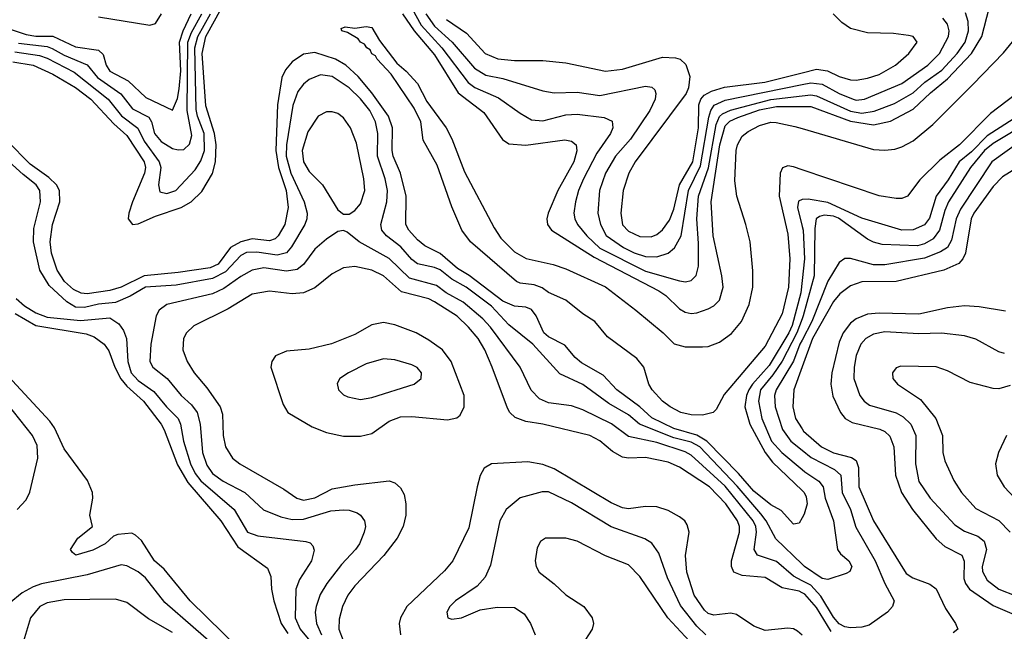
# Model space of a CAD drawing. Header units: inches. Extents: x 1308407 to 1441228, y 959628 to 1036311.
# Tile 581 of 656: x 1387254 to 1390710, y 1013443 to 1015589. Entities that reach past the tile are written whole.
import ezdxf

# ---------------------------------------------------------------- set-up
doc = ezdxf.new("R2010")
doc.units = ezdxf.units.IN
doc.header["$MEASUREMENT"] = 0
doc.layers.add('B3081', color=7, linetype='Continuous')
doc.layers.add('B3091', color=7, linetype='Continuous')

msp = doc.modelspace()

# ---------------------------------------------------------------- linework, layer by layer
at = {"layer": 'B3081', "color": 5}
for points, elevation in [([(1387230, 1015441.5), (1387301.3, 1015430), (1387370, 1015398.1), (1387450, 1015351.4), (1387503.6, 1015310), (1387584, 1015224), (1387630, 1015182.8), (1387691, 1015090), (1387695.2, 1015070), (1387691.7, 1015050), (1387649, 1014950), (1387637.2, 1014910), (1387634.5, 1014890), (1387650, 1014870.1), (1387670, 1014872.2), (1387730, 1014899.5), (1387819.9, 1014930), (1387856, 1014950), (1387893.4, 1014986.6), (1387930, 1015049.4), (1387940.8, 1015090), (1387943.4, 1015150), (1387936.9, 1015190), (1387906.9, 1015286.9), (1387893.8, 1015470), (1387906.9, 1015530), (1387962.4, 1015630)], 2620), ([(1388618.6, 1015650), (1388662.9, 1015570), (1388735.9, 1015490), (1388828.1, 1015368.1), (1388851.6, 1015351.6), (1388934.3, 1015314.3), (1389010, 1015260.5), (1389050, 1015237.9), (1389090, 1015234.5), (1389170, 1015254.8), (1389210, 1015257.8), (1389305.7, 1015245.7), (1389332.8, 1015232.8), (1389335.4, 1015210), (1389327.7, 1015190), (1389279.8, 1015120.2), (1389232.7, 1015030), (1389215.2, 1014990), (1389204.7, 1014950), (1389198.7, 1014910), (1389201.8, 1014890), (1389211.9, 1014870), (1389244.2, 1014830), (1389290, 1014787.7), (1389450, 1014706.5), (1389570, 1014672.4), (1389590.6, 1014669.4), (1389610, 1014673.4), (1389628.6, 1014691.4), (1389635.8, 1014724.2), (1389636.3, 1014803.7), (1389630, 1014890), (1389636.6, 1014970), (1389671.3, 1015068.7), (1389698.3, 1015221.7), (1389710, 1015249.1), (1389720.9, 1015259.1), (1389748, 1015272), (1389890, 1015308.5), (1390000, 1015322.2)], 2640), ([(1387216.4, 1015556.4), (1387276.9, 1015536.9), (1387310, 1015530.8), (1387370, 1015530.7), (1387450, 1015493.5), (1387530, 1015482.2), (1387546.8, 1015466.8), (1387556.7, 1015430), (1387570, 1015408.4), (1387634.9, 1015374.9), (1387696, 1015316), (1387790, 1015271.8), (1387807.8, 1015312.2), (1387813.8, 1015346.2), (1387819.1, 1015410), (1387814.8, 1015510), (1387827, 1015550), (1387855.3, 1015610)], 2680), ([(1387236.3, 1015476.3), (1387323.3, 1015463.3), (1387350, 1015454.3), (1387445.1, 1015405.1), (1387564.2, 1015310), (1387611.1, 1015251.1), (1387667.8, 1015207.8), (1387690, 1015162.3), (1387743.5, 1015090), (1387748.5, 1015070), (1387741, 1015010), (1387745.4, 1014985.4), (1387770, 1014979.3), (1387801.2, 1014990), (1387870, 1015061.7), (1387890, 1015093.5), (1387901.9, 1015130), (1387901.6, 1015190), (1387878.1, 1015250), (1387873.4, 1015273.4), (1387868, 1015490), (1387878.7, 1015530), (1387923.1, 1015610)], 2640), ([(1387250, 1015507), (1387350, 1015494.5), (1387367.8, 1015487.8), (1387410, 1015464.6), (1387490.8, 1015430.8), (1387526.6, 1015386.6), (1387608.7, 1015328.7), (1387650, 1015276), (1387706.8, 1015246.8), (1387716.1, 1015230), (1387726.9, 1015190), (1387750, 1015161.9), (1387790, 1015137), (1387810, 1015131.8), (1387830, 1015133.4), (1387850, 1015151.8), (1387857.7, 1015182.3), (1387841.3, 1015270), (1387843.6, 1015510), (1387856.2, 1015543.8), (1387892.4, 1015610)], 2660), ([(1387530, 1015599.4), (1387710, 1015569.4), (1387730, 1015575.8), (1387751, 1015610)], 2720), ([(1388597.6, 1015610), (1388638, 1015550), (1388710, 1015465.3), (1388792.6, 1015332.6), (1388883.2, 1015263.2), (1388948.6, 1015168.6), (1388970, 1015153.9), (1389030, 1015148.4), (1389167.2, 1015167.2), (1389190, 1015162.8), (1389206.3, 1015150), (1389209.3, 1015129.3), (1389199, 1015090), (1389142.7, 1014990), (1389108.3, 1014910), (1389104, 1014890), (1389105.9, 1014870), (1389120.4, 1014850), (1389270, 1014756.1), (1389497.3, 1014637.3), (1389521.3, 1014621.3), (1389570, 1014574.5), (1389590, 1014562.8), (1389610, 1014558.2), (1389630, 1014560.1), (1389670, 1014574.2), (1389690, 1014585.1), (1389710, 1014605), (1389722.6, 1014650), (1389718.3, 1014690), (1389687.8, 1014830), (1389680.2, 1014950), (1389711.5, 1015150), (1389730, 1015216.2), (1389746.6, 1015233.4), (1389773.8, 1015246.2), (1389850, 1015272.2), (1389910, 1015284.3), (1390000, 1015284.5)], 2620), ([(1388679.2, 1015610), (1388710, 1015566.8), (1388772.1, 1015510), (1388850, 1015418.8), (1388890, 1015394.3), (1388950, 1015382.5), (1389090, 1015338.9), (1389130, 1015332.8), (1389210, 1015334.2), (1389290, 1015323.4), (1389450, 1015355.7), (1389472.6, 1015352.6), (1389482.6, 1015342.6), (1389486.6, 1015330), (1389483.6, 1015310), (1389465.8, 1015270), (1389397.1, 1015170), (1389344.6, 1015110), (1389309.7, 1015050), (1389288.2, 1014990), (1389282.7, 1014910), (1389291.9, 1014870), (1389312.1, 1014832.1), (1389372.4, 1014790), (1389410, 1014770.3), (1389450, 1014758.4), (1389490, 1014757), (1389530, 1014769.1), (1389552.1, 1014787.9), (1389575.6, 1014830), (1389601.7, 1014990), (1389643.6, 1015076.4), (1389672.9, 1015247.2), (1389679.2, 1015270), (1389691.3, 1015288.7), (1389730, 1015306.7), (1390000, 1015361.8)], 2660), ([(1388751.9, 1015590), (1388821.5, 1015541.5), (1388887.1, 1015470), (1388931.5, 1015451.5), (1388990, 1015445.4), (1389090, 1015446.3), (1389170, 1015438), (1389310, 1015408.4), (1389370, 1015415.2), (1389510, 1015457.6), (1389555.6, 1015455.6), (1389571.5, 1015450), (1389591.6, 1015431.6), (1389606, 1015390), (1389601, 1015350), (1389592.4, 1015330), (1389414.2, 1015090), (1389391.8, 1015050), (1389371.6, 1014990), (1389363.4, 1014910), (1389370, 1014868.7), (1389390, 1014847.2), (1389430, 1014827.8), (1389470, 1014826.9), (1389490, 1014835.2), (1389510, 1014851.2), (1389535, 1014885), (1389550, 1014924.1), (1389569.2, 1015010), (1389616.6, 1015090), (1389636.7, 1015210), (1389637.8, 1015290), (1389644.9, 1015310), (1389656.4, 1015323.6), (1389681.5, 1015338.5), (1389728, 1015352), (1389868.7, 1015370), (1390000, 1015402.9)], 2680), ([(1390000, 1015062.2), (1389970, 1015072.4), (1389950, 1015075.9), (1389931, 1015069), (1389923, 1015050), (1389919.1, 1014970), (1389950, 1014836.9), (1389957.1, 1014750), (1389952.5, 1014650), (1389930, 1014556.4), (1389870, 1014443.2), (1389726.3, 1014273.7), (1389698.7, 1014221.3), (1389688, 1014210), (1389650, 1014201.4), (1389610, 1014202.2), (1389573.7, 1014210), (1389537, 1014230), (1389509.9, 1014250), (1389474.1, 1014290), (1389462.2, 1014310), (1389443.9, 1014370), (1389419.8, 1014399.8), (1389316.3, 1014476.3), (1389272.3, 1014530), (1389230, 1014556.2), (1389170, 1014604.3), (1389110, 1014631.9), (1389087.5, 1014647.5), (1389059.1, 1014659.1), (1389010, 1014664.3), (1388997.2, 1014670), (1388836.5, 1014810), (1388805, 1014850), (1388770, 1014932.8), (1388718.9, 1015078.9), (1388670, 1015166.4), (1388661.8, 1015230), (1388638.1, 1015278.1), (1388557.8, 1015397.8), (1388508.4, 1015450), (1388502.4, 1015462.4), (1388490, 1015469.8), (1388483.3, 1015483.3), (1388471.5, 1015490), (1388463.4, 1015503.4), (1388449.8, 1015510), (1388441.8, 1015521.8), (1388404.2, 1015544.2), (1388384, 1015550), (1388382, 1015558), (1388396.4, 1015563.6), (1388430, 1015559.5), (1388470, 1015565.5), (1388490, 1015562), (1388516.3, 1015516.3), (1388576.8, 1015436.8), (1388610, 1015408.8), (1388650, 1015364.6), (1388682.5, 1015302.5), (1388750.1, 1015210), (1388770, 1015171.3), (1388814.8, 1015054.8), (1388918.6, 1014858.6), (1388942.5, 1014822.5), (1388990, 1014774), (1389030.8, 1014750.8), (1389125.7, 1014730), (1389170, 1014715.1), (1389310, 1014651.1), (1389416.4, 1014570), (1389512.6, 1014490), (1389551.3, 1014451.3), (1389590, 1014440.7), (1389650, 1014440.7), (1389670, 1014442.6), (1389710, 1014457.8), (1389752.1, 1014487.9), (1389786.9, 1014530), (1389814, 1014590), (1389826.7, 1014650), (1389827.1, 1014707.1), (1389817.1, 1014810), (1389802.8, 1014870), (1389770.2, 1014970.2), (1389763.7, 1015023.7), (1389768.5, 1015130), (1389773, 1015150), (1389790, 1015180.4), (1389810, 1015196.8), (1389850, 1015217.3), (1389890, 1015229), (1389908.6, 1015228.6), (1389974.6, 1015214.5), (1390000, 1015207.1)], 2580), ([(1390000, 1013840.6), (1389990, 1013822), (1389970, 1013818.2), (1389926.4, 1013866.4), (1389890, 1013886.1), (1389830, 1013934.9), (1389776.6, 1013996.6), (1389665.6, 1014110), (1389630, 1014131), (1389550, 1014154.1), (1389472.1, 1014192.1), (1389430, 1014230.2), (1389349.6, 1014289.6), (1389301.5, 1014341.5), (1389225, 1014385), (1389203.3, 1014403.3), (1389166.7, 1014446.7), (1389110, 1014476.1), (1389093.1, 1014490), (1389067, 1014550), (1389050, 1014572.1), (1389030, 1014580.5), (1388990, 1014583.3), (1388950, 1014600.7), (1388831.8, 1014691.8), (1388790, 1014715.6), (1388730, 1014768.4), (1388675.8, 1014795.8), (1388650, 1014816.9), (1388619.9, 1014850), (1388609, 1014870), (1388610.5, 1014970), (1388590, 1015050), (1388564.6, 1015110), (1388560.7, 1015130), (1388561.8, 1015210), (1388548.2, 1015250), (1388490, 1015332.6), (1388442.1, 1015390), (1388397.9, 1015430), (1388361.9, 1015450), (1388290, 1015473.8), (1388250, 1015467.7), (1388210, 1015441.1), (1388186.9, 1015413.1), (1388173.6, 1015386.4), (1388158.9, 1015290), (1388152.8, 1015130), (1388162.3, 1015070), (1388189.1, 1014990), (1388195.5, 1014930), (1388184.2, 1014870), (1388161.3, 1014830), (1388150, 1014820.3), (1388130, 1014813.1), (1388070, 1014820.1), (1388030, 1014809.8), (1387993, 1014790), (1387950, 1014731.6), (1387922.1, 1014717.9), (1387810, 1014701.3), (1387690, 1014690.4), (1387610.2, 1014649.8), (1387570, 1014638.5), (1387490, 1014627.5), (1387469.1, 1014629.1), (1387442.6, 1014642.6), (1387411.2, 1014670), (1387385.1, 1014710), (1387365.1, 1014770), (1387360.6, 1014810), (1387368.5, 1014870), (1387394.9, 1014950), (1387393.3, 1014990), (1387382.4, 1015010), (1387355.7, 1015035.7), (1387290, 1015081.9), (1387210, 1015164.1)], 2620), ([(1390000, 1013678.1), (1389907.5, 1013767.5), (1389873.9, 1013830), (1389854.8, 1013854.8), (1389772.4, 1013952.4), (1389640.9, 1014090), (1389610, 1014105.9), (1389550, 1014121.8), (1389429.6, 1014169.6), (1389390, 1014201.9), (1389321.9, 1014241.9), (1389230, 1014308.7), (1389150, 1014345.8), (1389054.9, 1014450), (1388970, 1014518.2), (1388910, 1014583.5), (1388820.5, 1014650), (1388770, 1014678.9), (1388730, 1014711.2), (1388710, 1014719.8), (1388650, 1014731.8), (1388630, 1014747.9), (1388591.8, 1014791.8), (1388540.7, 1014830), (1388524.7, 1014850), (1388520.8, 1014870), (1388542.4, 1014950), (1388544.1, 1014990), (1388536.3, 1015030), (1388509.4, 1015110), (1388511, 1015190), (1388502.5, 1015230), (1388482.3, 1015270), (1388450, 1015311.5), (1388410, 1015349.5), (1388350, 1015389.9), (1388310, 1015395.4), (1388270, 1015379.2), (1388250, 1015363), (1388230, 1015337.3), (1388212.2, 1015287.8), (1388190.4, 1015149.6), (1388189, 1015110), (1388205.6, 1015050), (1388252.7, 1014950), (1388262.7, 1014910), (1388261.6, 1014890), (1388254.3, 1014870), (1388208.2, 1014791.8), (1388190, 1014770.4), (1388156.9, 1014763.1), (1388086.3, 1014773.7), (1388050, 1014772.1), (1388030, 1014761.2), (1387976.4, 1014703.6), (1387930, 1014680.4), (1387802.9, 1014657.1), (1387695.6, 1014650), (1387641.6, 1014618.4), (1387590, 1014596), (1387530, 1014590.8), (1387481, 1014579), (1387450, 1014580.5), (1387419.3, 1014599.3), (1387356.5, 1014656.5), (1387324.8, 1014710), (1387302.4, 1014810), (1387303.8, 1014856.2), (1387327.2, 1014950), (1387324.8, 1014990), (1387311.1, 1015010), (1387265.3, 1015045.3), (1387190, 1015114.8)], 2640), ([(1390000, 1014957.5), (1389987.7, 1014952.3), (1389983.6, 1014930), (1390000, 1014863.2)], 2620), ([(1390000, 1013619.8), (1389970, 1013635.6), (1389910, 1013687), (1389843.7, 1013710), (1389832.2, 1013730), (1389840.1, 1013790), (1389837.6, 1013810), (1389828.5, 1013830), (1389730, 1013952.5), (1389610, 1014061.1), (1389590, 1014072.5), (1389490, 1014104.7), (1389390, 1014125.9), (1389330.6, 1014170.6), (1389230, 1014220.3), (1389190, 1014233.3), (1389110, 1014244.5), (1389078.2, 1014258.2), (1389049.1, 1014289.1), (1389009.9, 1014370), (1388905.9, 1014510), (1388879.1, 1014539.1), (1388810, 1014598.2), (1388750.9, 1014630.9), (1388716.3, 1014656.3), (1388622.4, 1014682.4), (1388550.6, 1014750.6), (1388445, 1014810), (1388403.2, 1014843.2), (1388390, 1014848.8), (1388370, 1014845.3), (1388330, 1014818.5), (1388290, 1014783.2), (1388250.1, 1014729.9), (1388227.3, 1014712.7), (1388190, 1014706.1), (1388110, 1014718), (1388070, 1014709.9), (1388030, 1014688.2), (1387970, 1014645.9), (1387930, 1014627.3), (1387770.3, 1014590), (1387743.2, 1014570), (1387733.1, 1014550), (1387713.6, 1014450), (1387710.1, 1014390), (1387720.5, 1014370), (1387770.7, 1014330), (1387820.6, 1014270), (1387857.2, 1014237.2), (1387877, 1014210), (1387887.1, 1014170), (1387895.5, 1014070), (1387910, 1014025.1), (1387930, 1013996.8), (1387968.3, 1013970), (1388043.7, 1013930), (1388109.1, 1013869.1), (1388170, 1013844.9), (1388210, 1013835.2), (1388250, 1013836.4), (1388345.7, 1013865.7), (1388390, 1013868.9), (1388410, 1013867.5), (1388437.8, 1013857.8), (1388450.2, 1013850), (1388464.1, 1013830), (1388467, 1013810), (1388462.6, 1013790), (1388445.8, 1013750), (1388432.7, 1013730), (1388382.7, 1013677.3), (1388332.1, 1013610), (1388308.5, 1013571.5), (1388294.3, 1013530), (1388290.5, 1013509.5), (1388295.4, 1013470), (1388313.4, 1013430)], 2660), ([(1390000, 1013578), (1389990, 1013583.5), (1389930, 1013595.3), (1389870, 1013631.1), (1389790, 1013638.9), (1389760.5, 1013650), (1389752.2, 1013670), (1389751.9, 1013690), (1389779.8, 1013790), (1389780.3, 1013810), (1389773.6, 1013830), (1389731.6, 1013890), (1389675.1, 1013950), (1389570, 1014018.5), (1389530, 1014036.2), (1389450, 1014052.7), (1389390, 1014049.9), (1389370, 1014053.4), (1389333.8, 1014073.8), (1389290, 1014111), (1389254.8, 1014130), (1389090, 1014169.6), (1389030, 1014179.1), (1388992.8, 1014192.8), (1388974.2, 1014210), (1388965.3, 1014225.3), (1388912.5, 1014370), (1388885.8, 1014430), (1388862.7, 1014470), (1388828.7, 1014510), (1388788.7, 1014548.7), (1388710, 1014599.1), (1388689.7, 1014609.7), (1388593.4, 1014633.4), (1388530.6, 1014690.6), (1388490, 1014709.5), (1388430, 1014722.9), (1388390, 1014718.1), (1388350, 1014696.7), (1388290, 1014648.4), (1388250, 1014629.9), (1388210, 1014627.4), (1388130, 1014636.6), (1388070, 1014626.3), (1387985.9, 1014574.1), (1387864.9, 1014515.1), (1387838.6, 1014490), (1387828, 1014470), (1387826, 1014430), (1387841.3, 1014390), (1387866.1, 1014350), (1387910, 1014297.3), (1387957.1, 1014230), (1387965.2, 1014205.2), (1387967.4, 1014130), (1387975.8, 1014090), (1388000.1, 1014050), (1388025.8, 1014030), (1388180.9, 1013940.9), (1388226.4, 1013910), (1388250, 1013903), (1388290, 1013911), (1388350, 1013942.2), (1388430, 1013957), (1388550.1, 1013970.1), (1388570, 1013963.9), (1388590, 1013945.7), (1388602.6, 1013922.6), (1388609.5, 1013889.5), (1388609.5, 1013850), (1388600.1, 1013810), (1388578.4, 1013770), (1388531.9, 1013708.1), (1388430, 1013602), (1388405.8, 1013570), (1388387.1, 1013530), (1388374.8, 1013485.2), (1388374.3, 1013450), (1388388.6, 1013410)], 2680), ([(1390000, 1014673.6), (1389995.3, 1014630), (1389964.6, 1014515.4), (1389953.6, 1014490), (1389884.8, 1014375.2), (1389825.6, 1014310), (1389813, 1014290), (1389804.7, 1014270), (1389798.9, 1014230), (1389816.4, 1014170), (1389870, 1014069.7), (1389896.2, 1014036.1), (1390000, 1013936.9)], 2620), ([(1387241, 1014610), (1387270, 1014584.9), (1387310, 1014560.6), (1387350, 1014545), (1387466.7, 1014533.3), (1387570, 1014543.2), (1387601.6, 1014521.6), (1387618.1, 1014498.1), (1387628.3, 1014470), (1387632.9, 1014390), (1387645.3, 1014350), (1387670, 1014322.3), (1387724.1, 1014284.1), (1387769, 1014230), (1387809.3, 1014190), (1387818.2, 1014170), (1387828.7, 1014110), (1387852.9, 1014030), (1387870, 1013996.7), (1387890, 1013970.4), (1388006.1, 1013870), (1388053.6, 1013790), (1388090, 1013777.2), (1388258, 1013758), (1388273.2, 1013753.2), (1388282.6, 1013742.6), (1388287.5, 1013727.5), (1388277.9, 1013690), (1388236, 1013624), (1388222.7, 1013590), (1388220.2, 1013490), (1388238.3, 1013450), (1388307.2, 1013367.2)], 2640), ([(1387238.3, 1014558.3), (1387310, 1014515.3), (1387486.6, 1014486.6), (1387515.6, 1014475.6), (1387550, 1014450), (1387566.7, 1014426.7), (1387588, 1014370), (1387609.2, 1014329.2), (1387630, 1014303), (1387688.3, 1014250), (1387750, 1014169.5), (1387761.2, 1014150), (1387807.4, 1014027.4), (1387844.3, 1013964.3), (1387959.6, 1013830), (1388019.3, 1013739.3), (1388123.9, 1013663.9), (1388135, 1013635), (1388137.2, 1013590), (1388145.1, 1013550), (1388171.9, 1013470), (1388195.2, 1013435.2)], 2620), ([(1390000, 1014539.6), (1389981.4, 1014490), (1389929.4, 1014390.6), (1389897.4, 1014342.6), (1389854.4, 1014290), (1389846.4, 1014250), (1389858.6, 1014190), (1389892.9, 1014110), (1389928.7, 1014070), (1390000, 1014010.5)], 2640), ([(1390000, 1014464.8), (1389992.2, 1014450), (1389969.7, 1014390.3), (1389908.5, 1014290), (1389903.2, 1014270), (1389905.2, 1014230), (1389930.9, 1014150.9), (1389960.3, 1014110), (1390000, 1014078)], 2660), ([(1388083.1, 1013323.1), (1387851.6, 1013550), (1387760.3, 1013660.3), (1387726.4, 1013690), (1387680.9, 1013760.9), (1387660, 1013780), (1387646.8, 1013786.8), (1387597.6, 1013782.4), (1387583, 1013777), (1387554, 1013750), (1387510, 1013727.8), (1387451, 1013710), (1387439.1, 1013719.1), (1387431.5, 1013730), (1387457.4, 1013770), (1387509.6, 1013810), (1387499.8, 1013850), (1387509.9, 1013910), (1387509, 1013930), (1387491.6, 1013971.6), (1387410, 1014083.5), (1387376.2, 1014156.2), (1387359.5, 1014179.5), (1387182.2, 1014370)], 2620), ([(1390000, 1014370.3), (1389971, 1014290), (1389967.9, 1014230), (1389976.2, 1014190), (1390000, 1014152.9)], 2680), ([(1387245.1, 1013870), (1387275.8, 1013904.2), (1387289.4, 1013930.6), (1387316.8, 1014050), (1387314.8, 1014094.8), (1387299, 1014130), (1387210, 1014242.4)], 2640), ([(1390000, 1013428.5), (1389983.5, 1013443.5), (1389970, 1013450.9), (1389950, 1013453.3), (1389870, 1013445.2), (1389830, 1013460.4), (1389770, 1013501.3), (1389750, 1013506.3), (1389690, 1013499.1), (1389670, 1013505.4), (1389656.8, 1013516.8), (1389620.9, 1013570), (1389594.8, 1013650), (1389591.1, 1013708.9), (1389603, 1013790), (1389596.7, 1013816.7), (1389588.1, 1013830), (1389570, 1013844.3), (1389530, 1013866.5), (1389490, 1013879.1), (1389450, 1013880.2), (1389390, 1013872.2), (1389370, 1013876.4), (1389330, 1013893.9), (1389130, 1014012.3), (1389090, 1014027.7), (1389037.5, 1014037.5), (1388910, 1014030.6), (1388884.4, 1014015.6), (1388870.1, 1013989.9), (1388858.8, 1013950), (1388830, 1013806.3), (1388774.1, 1013690), (1388744.9, 1013655.1), (1388613, 1013530), (1388589.7, 1013490.3), (1388585.9, 1013470), (1388590.1, 1013430)], 2720), ([(1389662, 1013430), (1389630, 1013460.3), (1389573.4, 1013533.4), (1389527.5, 1013630), (1389496.9, 1013716.9), (1389472.2, 1013752.2), (1389447.3, 1013767.3), (1389329.7, 1013809.7), (1389190, 1013893.2), (1389110, 1013931.5), (1389087.7, 1013932.3), (1389010, 1013910.6), (1388961.4, 1013870), (1388938.4, 1013830), (1388905.6, 1013674.4), (1388886.9, 1013633.1), (1388859.2, 1013600.8), (1388783.6, 1013550), (1388763.9, 1013530), (1388752.7, 1013510), (1388756.4, 1013490), (1388770, 1013485.1), (1388804.2, 1013490), (1388870, 1013518), (1388930, 1013527.7), (1388990, 1013526.1), (1389024.3, 1013504.3), (1389046.8, 1013470), (1389063.5, 1013430)], 2740), ([(1389650, 1013359), (1389529, 1013490), (1389430, 1013634.6), (1389390, 1013675.4), (1389310, 1013707.4), (1389210, 1013758.5), (1389170.2, 1013769.8), (1389098.8, 1013770), (1389082, 1013758), (1389070, 1013736), (1389063.2, 1013690), (1389066, 1013670), (1389076.9, 1013650), (1389130, 1013609.2), (1389170.1, 1013570.1), (1389233.6, 1013530), (1389263.2, 1013490), (1389267.9, 1013470), (1389263.2, 1013450), (1389226.6, 1013393.4)], 2760), ([(1387962, 1013370), (1387763.6, 1013543.6), (1387694.8, 1013630), (1387670, 1013651.4), (1387630, 1013672.9), (1387610, 1013675.6), (1387490, 1013641.2), (1387330, 1013608.8), (1387301.3, 1013598.7), (1387262.7, 1013577.3), (1387170, 1013502.4)], 2640), ([(1387790, 1013438.1), (1387706, 1013486), (1387630, 1013543.7), (1387590, 1013554.9), (1387410, 1013553.1), (1387350, 1013542.5), (1387324.5, 1013530), (1387291.2, 1013490), (1387263.6, 1013396.4)], 2660)]:
    msp.add_lwpolyline(points, dxfattribs=dict(at, elevation=elevation))
for points, elevation in [([(1388350, 1015266), (1388330, 1015266), (1388301.3, 1015250), (1388264.8, 1015195.2), (1388245.5, 1015130), (1388249.2, 1015090), (1388270, 1015056.8), (1388316.6, 1015010), (1388370, 1014921.5), (1388390, 1014906.7), (1388410, 1014907), (1388430, 1014919.6), (1388450, 1014942.8), (1388464.8, 1014990), (1388461.6, 1015030), (1388435.6, 1015155.6), (1388415.2, 1015210), (1388390, 1015245.1), (1388370, 1015259.3)], 2660), ([(1388530, 1014526.3), (1388490, 1014518.5), (1388430, 1014483.9), (1388348.5, 1014451.5), (1388270, 1014432.9), (1388190, 1014425.8), (1388151, 1014409), (1388138.5, 1014390), (1388135.5, 1014370), (1388178, 1014238), (1388194.7, 1014210), (1388280.2, 1014160.2), (1388330, 1014140.7), (1388390, 1014127.7), (1388450, 1014127.7), (1388490, 1014136.8), (1388550, 1014180.1), (1388590, 1014195.3), (1388630, 1014196.6), (1388755.5, 1014184.5), (1388788.5, 1014191.5), (1388799.2, 1014200.8), (1388814.2, 1014230), (1388814, 1014270), (1388768.3, 1014390), (1388737.3, 1014430), (1388690, 1014464.8), (1388644.8, 1014490), (1388570, 1014518.5)], 2720), ([(1388530, 1014398.9), (1388470, 1014380.8), (1388408.2, 1014350), (1388377.1, 1014330), (1388367.8, 1014312.2), (1388372.2, 1014290), (1388390, 1014272.2), (1388404.9, 1014264.9), (1388450, 1014256.5), (1388490, 1014263.5), (1388638.4, 1014310), (1388663, 1014330), (1388663.5, 1014350), (1388648.7, 1014368.7), (1388630, 1014377.2), (1388570, 1014395.3)], 2740)]:
    msp.add_lwpolyline(points, close=True, dxfattribs=dict(at, elevation=elevation))
at = {"layer": 'B3091', "color": 5}
for points, elevation in [([(1390000, 1015284.5), (1390030, 1015284.6), (1390170, 1015233.1), (1390250, 1015219.6), (1390310, 1015233.3), (1390390, 1015274.7), (1390450, 1015332.5), (1390510, 1015381.4), (1390594.6, 1015470), (1390630.9, 1015530), (1390656, 1015630)], 2620), ([(1390000, 1015322.2), (1390030, 1015325.9), (1390050, 1015322.1), (1390170, 1015267.9), (1390210, 1015261.1), (1390252.3, 1015267.7), (1390324.6, 1015295.4), (1390390, 1015332.3), (1390430.3, 1015369.7), (1390490, 1015411.9), (1390544.2, 1015470), (1390571.8, 1015510), (1390583.8, 1015550), (1390582.9, 1015583), (1390573.2, 1015613.2)], 2640), ([(1390000, 1015402.9), (1390050, 1015415.4), (1390089.4, 1015409.4), (1390130, 1015389.4), (1390170, 1015377.5), (1390190, 1015376.5), (1390230, 1015383.8), (1390270, 1015397.1), (1390327.9, 1015430), (1390374.1, 1015470), (1390404.2, 1015510), (1390389.8, 1015529.8), (1390373.6, 1015533.6), (1390320.4, 1015540.4), (1390230, 1015542.9), (1390170, 1015558.2), (1390139.2, 1015579.2), (1390108.7, 1015610)], 2680), ([(1390000, 1015361.8), (1390030, 1015367.9), (1390070, 1015362.2), (1390129.9, 1015330.1), (1390178.8, 1015310), (1390190, 1015306.9), (1390219.3, 1015310), (1390350, 1015365.5), (1390441.6, 1015430), (1390482, 1015470), (1390513.4, 1015530), (1390516.2, 1015550), (1390510, 1015573), (1390494.2, 1015594.2)], 2660), ([(1390000, 1015207.1), (1390250, 1015133.4), (1390290, 1015130.6), (1390325.1, 1015134.9), (1390350, 1015142.3), (1390390, 1015163.4), (1390459.3, 1015220.7), (1390598.9, 1015361.1), (1390707, 1015473), (1390785.9, 1015570)], 2580), ([(1390831.8, 1015390), (1390660.7, 1015259.3), (1390551.9, 1015150), (1390483.6, 1015096.4), (1390412.6, 1015027.4), (1390370, 1014969.6), (1390350, 1014961.9), (1390330, 1014961.5), (1390270, 1014970.6), (1390000, 1015062.2)], 2580), ([(1390790, 1015271.9), (1390650, 1015181.3), (1390594.6, 1015125.4), (1390551.3, 1015090), (1390513.1, 1015026.9), (1390470.3, 1014970), (1390447.5, 1014892.5), (1390430, 1014869.6), (1390390, 1014851.5), (1390350, 1014850.5), (1390210, 1014892.9), (1390090, 1014947.4), (1390021, 1014959), (1390001.8, 1014958.2), (1390000, 1014957.5)], 2620), ([(1390797.4, 1015230), (1390670, 1015155.1), (1390639.9, 1015130), (1390590.4, 1015070), (1390513.6, 1014950), (1390500.7, 1014919.3), (1390482.2, 1014850), (1390460.1, 1014819.9), (1390430, 1014802), (1390404.8, 1014795.2), (1390280.5, 1014800.5), (1390250, 1014808.1), (1390230, 1014818.7), (1390127.9, 1014892.1), (1390110, 1014899), (1390077.4, 1014902.6), (1390061.3, 1014898.7), (1390049.8, 1014890.2), (1390044.2, 1014855.8), (1390042.6, 1014690), (1390003.9, 1014550), (1390000, 1014539.6)], 2640), ([(1390819.3, 1015200.7), (1390665.9, 1015090), (1390555.4, 1014924.6), (1390540.9, 1014890), (1390524.7, 1014815.3), (1390510.2, 1014789.8), (1390486.2, 1014773.8), (1390430, 1014751.8), (1390290, 1014728.6), (1390250, 1014729), (1390170, 1014751.2), (1390150, 1014750.7), (1390130, 1014736.4), (1390090, 1014671.4), (1390034.3, 1014530), (1390000, 1014464.8)], 2660), ([(1390752, 1015068), (1390702.8, 1015037.2), (1390670, 1015003.9), (1390602.7, 1014910), (1390593, 1014890), (1390573.1, 1014770), (1390564.3, 1014750), (1390550, 1014733.1), (1390496.9, 1014710), (1390330, 1014670.3), (1390210, 1014668.7), (1390170, 1014655), (1390132.6, 1014627.4), (1390110, 1014600.5), (1390036, 1014470), (1390000, 1014370.3)], 2680), ([(1390000, 1014863.2), (1390003.3, 1014850), (1390008.3, 1014750), (1390000, 1014673.6)], 2620), ([(1390713.9, 1014566.1), (1390621.9, 1014581.9), (1390570, 1014584.3), (1390510, 1014577.4), (1390410, 1014555.2), (1390270, 1014558.8), (1390230, 1014555.3), (1390190, 1014539.4), (1390170, 1014524.1), (1390144.2, 1014490), (1390130, 1014457.2), (1390103.8, 1014350), (1390100.6, 1014310), (1390108.3, 1014268.3), (1390134.6, 1014210), (1390151.4, 1014190), (1390175.2, 1014175.2), (1390272.4, 1014152.4), (1390290, 1014143.7), (1390307.5, 1014127.5), (1390322.1, 1014090), (1390328.2, 1013990), (1390348.5, 1013930), (1390387.4, 1013870), (1390470, 1013766.8), (1390500.4, 1013740.4), (1390560.6, 1013710), (1390568.8, 1013688.8), (1390567.9, 1013627.9), (1390573.5, 1013610), (1390587.5, 1013590), (1390670, 1013532.9), (1390784.6, 1013484.6)], 2720), ([(1390710, 1014417), (1390690, 1014423.4), (1390610, 1014468.4), (1390570, 1014479.2), (1390488.9, 1014488.9), (1390410, 1014486.2), (1390290, 1014493.8), (1390250, 1014485.5), (1390224.1, 1014470), (1390205.8, 1014450), (1390189.7, 1014410), (1390182.1, 1014370), (1390181.3, 1014330), (1390202, 1014270), (1390217.3, 1014250), (1390235.9, 1014235.9), (1390330, 1014209.7), (1390355, 1014195), (1390381, 1014170), (1390399.5, 1014130), (1390397.5, 1014030), (1390410, 1013968.2), (1390449, 1013910), (1390536.1, 1013816.1), (1390570, 1013794.2), (1390616.2, 1013776.2), (1390638.4, 1013758.4), (1390647.4, 1013730), (1390631.7, 1013670), (1390632.9, 1013652.9), (1390650, 1013621.5), (1390690.6, 1013590.6), (1390750, 1013566.7)], 2740), ([(1390730, 1014304.7), (1390690, 1014293.6), (1390670, 1014294.6), (1390590, 1014316.1), (1390510, 1014356.5), (1390470, 1014371.3), (1390346.8, 1014373.2), (1390330, 1014367.3), (1390317, 1014350), (1390318.9, 1014330), (1390334.9, 1014310), (1390415.6, 1014255.6), (1390468.9, 1014190), (1390492.1, 1014130), (1390494, 1014070), (1390500.5, 1014040.5), (1390532.2, 1013972.2), (1390559.8, 1013930), (1390610, 1013873.4), (1390690, 1013831.5), (1390730.1, 1013790)], 2760), ([(1390000, 1014152.9), (1390005, 1014145), (1390068.3, 1014090), (1390110, 1014068.7), (1390172.7, 1014052.7), (1390190, 1014041.6), (1390197.9, 1014017.9), (1390199.3, 1013950), (1390250.5, 1013830.5), (1390365.4, 1013645.4), (1390388.3, 1013630), (1390448.3, 1013608.3), (1390470, 1013591.8), (1390503, 1013523.1), (1390538.5, 1013470), (1390546.2, 1013450), (1390530, 1013437.5)], 2680), ([(1390717.4, 1014130), (1390689.3, 1014070), (1390678.2, 1014030), (1390684.2, 1013990), (1390709.2, 1013950), (1390746.7, 1013910)], 2780), ([(1390000, 1014078), (1390032.1, 1014052.1), (1390114, 1014010), (1390136.3, 1013990), (1390140.8, 1013930), (1390169.4, 1013870), (1390188.5, 1013808.5), (1390255.8, 1013690), (1390289.8, 1013609.8), (1390323.5, 1013550), (1390316.9, 1013530), (1390300.2, 1013510), (1390235.8, 1013464.2), (1390210, 1013457.3), (1390170, 1013455.2), (1390150, 1013458.2), (1390130, 1013469.1), (1390110, 1013492.1), (1390065.7, 1013565.7), (1390030, 1013604.1), (1390000, 1013619.8)], 2660), ([(1390000, 1014010.5), (1390010, 1014002.1), (1390059.1, 1013970), (1390073.3, 1013950), (1390081.4, 1013910), (1390110.5, 1013830), (1390124.1, 1013730), (1390134.6, 1013714.6), (1390163.8, 1013690), (1390174.1, 1013670), (1390167.4, 1013652.6), (1390155.1, 1013644.9), (1390090, 1013623.9), (1390070, 1013628), (1390008.3, 1013670), (1390000, 1013678.1)], 2640), ([(1390000, 1013936.9), (1390007.2, 1013930), (1390014.4, 1013914.4), (1390017.1, 1013890), (1390006.8, 1013853.2), (1390000, 1013840.6)], 2620), ([(1390101.5, 1013441.5), (1390050, 1013525.6), (1390010, 1013572.5), (1390000, 1013578)], 2680)]:
    msp.add_lwpolyline(points, dxfattribs=dict(at, elevation=elevation))

doc.saveas('drawing.dxf')
